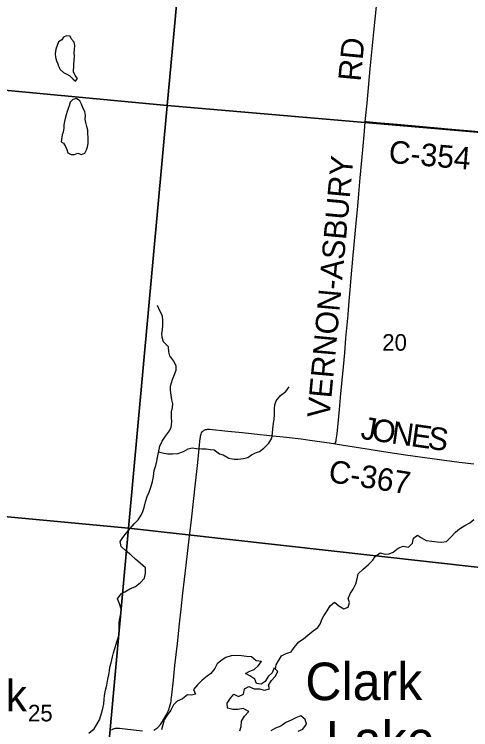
# Model space of a CAD drawing. Extents: x 1410790 to 1770854, y 566777 to 831614.
# Drawn here: x 1641677 to 1647760, y 712791 to 722318 of the extents above; entities that cross this region are included whole.
import ezdxf

# ---------------------------------------------------------------- set-up
doc = ezdxf.new("R2010")
doc.units = 0
for name, color, linetype in [('GM_X_County_Road', 7, 'Continuous'), ('GM_X_County_Road_Text', 7, 'Continuous'), ('GM_X_Major_Lake', 7, 'Continuous'), ('GM_X_Major_Lake_Text', 7, 'Continuous'), ('GM_X_Minor_Lake', 7, 'Continuous'), ('GM_X_Minor_River', 7, 'Continuous'), ('GM_X_Section', 7, 'Continuous'), ('GM_X_Section_Text', 7, 'Continuous'), ('GM_X_Unincorporated_Text', 7, 'Continuous')]:
    doc.layers.add(name, color=color, linetype=linetype)

msp = doc.modelspace()

# ---------------------------------------------------------------- linework, layer by layer
at = {"layer": 'GM_X_County_Road'}
for points in [[(1646355.6, 720891.8), (1646378.8, 721135.7), (1646422, 721593), (1646470, 722082.7), (1646521.3, 722605.2)], [(1645930.9, 716602.4), (1645938.3, 716603.1), (1645942.7, 716604.2), (1645945.8, 716605), (1645950.4, 716606.7), (1645953.8, 716608.8), (1645956.9, 716611.8), (1645958.8, 716614.6), (1645960.6, 716618.6), (1645962.1, 716622.6), (1645963.8, 716628.2), (1645965.2, 716634.6), (1645966.4, 716641), (1645967.8, 716649.2), (1645979.2, 716730.8), (1646010.7, 717057.4), (1646030.5, 717269.7), (1646055.3, 717531), (1646080.3, 717808.8), (1646097.7, 718004.8), (1646125.5, 718315.2), (1646137.2, 718446), (1646155.5, 718650.6), (1646168.6, 718810.9), (1646190.7, 719061.2), (1646238.7, 719583.9), (1646253.7, 719763.7), (1646267.7, 719927.1), (1646286.8, 720139.3), (1646321.6, 720515), (1646343.1, 720760.1), (1646355.6, 720891.8)], [(1646355.6, 720891.8), (1646369.9, 720890.6), (1646502.8, 720879.2), (1646781.1, 720853.8), (1647268.3, 720809.7), (1647559.6, 720783.7), (1647772.6, 720764.5), (1647964.4, 720747.6), (1648164.6, 720729.5), (1648454.4, 720704.2), (1648717.6, 720681.1), (1649013.3, 720656.5)], [(1643535.2, 712786), (1643564.8, 712801.7), (1643577.4, 712811), (1643591.3, 712822.2), (1643625.5, 712858.8), (1643654.2, 712899.4), (1643703, 712985.5), (1643730.6, 713045.6), (1643740.4, 713070.9), (1643746.7, 713092.5), (1643755.2, 713121.3), (1643761.8, 713148.7), (1643766.7, 713173.3), (1643769.4, 713191.9), (1643773.3, 713221.5), (1643777.3, 713254.3), (1643798, 713450), (1643818.7, 713645.6), (1643850.6, 713939.1), (1643880, 714199.9), (1643900.7, 714395.7), (1643924.6, 714607.5), (1643968.1, 714982.3), (1644002.5, 715292.1), (1644036.7, 715585.3), (1644064, 715829.9), (1644090.8, 716074.5), (1644121.9, 716351.7), (1644149.9, 716629.3), (1644154.6, 716667.8), (1644156.8, 716684.3), (1644159.8, 716700.3), (1644163.3, 716714.7), (1644167.2, 716728.7), (1644173.8, 716745.2), (1644182.2, 716758.1), (1644189.6, 716766.2), (1644196.6, 716772.8), (1644209.2, 716780.9), (1644217.3, 716784.8), (1644225.3, 716787.5), (1644233.7, 716789.3), (1644243.2, 716791.1), (1644253.7, 716792.1), (1644264.9, 716792.1), (1644278, 716791.6), (1644522.6, 716766.4), (1644669.3, 716751.4), (1644799.7, 716738.1), (1644913.9, 716726.9), (1645077, 716709.9), (1645305.3, 716685.6), (1645500.4, 716662.6), (1645614.2, 716648.4), (1645841.4, 716615.1), (1645930.9, 716602.4)], [(1645930.9, 716602.4), (1645981.5, 716593.1), (1646292.7, 716543.6), (1646406, 716526.7), (1646599.8, 716496), (1646891.4, 716452.1), (1647248.6, 716403.1), (1647606.2, 716356.1), (1647801.2, 716330.6)], [(1642971.8, 712787.1), (1642984.5, 712796), (1642998.5, 712802.4), (1643013.5, 712807.1), (1643027.7, 712809.8), (1643044.9, 712810.9), (1643060.7, 712810.9), (1643077.6, 712810.3), (1643191.7, 712798.2), (1643384.1, 712775.9)]]:
    msp.add_lwpolyline(points, dxfattribs=at)
at = {"layer": 'GM_X_Major_Lake'}
for points in [[(1644681.3, 712775), (1644700.3, 712832.9), (1644705.6, 712902.9), (1644746.8, 712970.4), (1644802, 713035.6), (1644728.7, 713073), (1644656.4, 713060.2), (1644588.4, 713061.4), (1644518.6, 713076.7), (1644515.8, 713144.9), (1644557, 713210.3), (1644602, 713265.7), (1644665.5, 713234.5), (1644734.1, 713263.4), (1644743.4, 713337.4), (1644801.9, 713366.4), (1644875.4, 713333.1), (1644943.4, 713333.9), (1645011.2, 713316.7), (1645079.5, 713333.5), (1645064.4, 713383.9), (1645103.6, 713447.4), (1645154.5, 713498.6), (1645189.7, 713564.2), (1645142.6, 713615.1), (1645115.4, 713549.4), (1645060.4, 713498.3), (1645021.3, 713434.8), (1644968.6, 713399.6), (1644904.7, 713404.8), (1644883.8, 713465.3), (1644814.5, 713510.6), (1644757, 713537.7), (1644815.6, 713568.7), (1644872.1, 713593.8), (1644927, 713643), (1644972, 713698.3), (1644900.1, 713709.6), (1644839.1, 713762.8), (1644771.1, 713768), (1644703.2, 713775.2), (1644639.3, 713780.3), (1644567.1, 713773.6), (1644498.6, 713750.7), (1644446.1, 713719.5), (1644379.1, 713668.6), (1644348, 713607), (1644296.7, 713537.7), (1644246.1, 713502.5), (1644179.1, 713449.5), (1644118, 713388.4), (1644066.9, 713327.2), (1644091.7, 713262.6), (1644039.5, 713251.5), (1643987.5, 713254.4), (1643918.5, 713201.4), (1643850, 713172.6), (1643799, 713121.3), (1643761.8, 713051.8), (1643712.6, 712986.5), (1643675.4, 712921), (1643656.2, 712855.2), (1643641, 712789.2)], [(1645459.6, 712769.5), (1645524.2, 712798.4), (1645573.4, 712863.7), (1645552.5, 712926.2), (1645497.3, 712975.3), (1645430.8, 712948.4), (1645360.2, 712915.6), (1645295.6, 712886.6), (1645228.7, 712837.7), (1645160.2, 712812.8), (1645097.5, 712773.8)]]:
    msp.add_lwpolyline(points, dxfattribs=at)
at = {"layer": 'GM_X_Minor_Lake'}
for points in [[(1642468.4, 721584.6), (1642468.6, 721604.5), (1642471, 721654.5), (1642475.4, 721704.6), (1642477.9, 721760.6), (1642476.3, 721802.7), (1642480.7, 721850.7), (1642485.2, 721904.8), (1642473.6, 721948.9), (1642437.9, 721987.2), (1642420.3, 722029.4), (1642374.4, 722033.8), (1642334.3, 722016.1), (1642309.9, 721976.3), (1642265.8, 721950.6)], [(1642265.8, 721950.6), (1642231, 721854.8), (1642220.4, 721792.8), (1642226, 721746.7), (1642237.6, 721700.5), (1642255.2, 721658.3), (1642267, 721628.2), (1642288.6, 721584), (1642332.2, 721545.5), (1642376, 721523.2), (1642415.7, 721498.8), (1642457.4, 721460.4), (1642493.1, 721430.1), (1642517.3, 721461.9), (1642489.7, 721504.2), (1642468.1, 721552.4), (1642468.4, 721584.6)], [(1642475.5, 721187.7), (1642459, 721182), (1642422.7, 721148.3), (1642408.3, 721100.3), (1642396, 721064.4), (1642383.6, 721022.4), (1642369.3, 720978.5), (1642356.9, 720932.6), (1642346.6, 720892.6), (1642336.2, 720844.6), (1642337.8, 720800.5), (1642327.3, 720748.6), (1642313.1, 720714.6), (1642300.2, 720618.6), (1642334, 720600.3), (1642359.7, 720558), (1642375.3, 720515.9), (1642390.9, 720473.7)], [(1642390.9, 720473.7), (1642434.7, 720451.3), (1642478.6, 720452.9), (1642524.7, 720468.6), (1642574.6, 720452.2), (1642618.7, 720469.8), (1642641, 720511.7), (1642653.4, 720553.6), (1642661.7, 720597.6), (1642662.1, 720643.7), (1642660.5, 720681.7), (1642656.9, 720727.8), (1642657.3, 720775.9), (1642641.7, 720826.1), (1642630.2, 720876.2), (1642620.6, 720922.4), (1642625, 720972.4), (1642617.4, 721022.5), (1642591.9, 721074.8), (1642572.3, 721121), (1642548.7, 721165.3), (1642505, 721197.7), (1642475.5, 721187.7)]]:
    msp.add_lwpolyline(points, dxfattribs=at)
at = {"layer": 'GM_X_Minor_River'}
for points in [[(1643745.7, 716769.6), (1643766.1, 716821.5), (1643778.7, 716889.5), (1643773.3, 716957.7), (1643773.8, 717023.7), (1643786.3, 717081.7), (1643788.8, 717131.8), (1643775.3, 717186), (1643767.8, 717248.1), (1643758.4, 717314.3), (1643760.8, 717364.3), (1643783.6, 717454.2), (1643814.1, 717522.1), (1643832.6, 717578), (1643833.1, 717634.1), (1643803.7, 717700.4), (1643748.3, 717769), (1643734.8, 717823.2), (1643731.4, 717891.3), (1643666, 717957.9), (1643646.5, 718012.1), (1643645, 718066.2), (1643651.4, 718116.2), (1643655.9, 718172.3), (1643658.4, 718236.3), (1643651, 718304.5), (1643617.6, 718368.8), (1643586.3, 718439.2)], [(1643598.6, 716489.6), (1643651.2, 716478), (1643725, 716463.4), (1643787, 716462.8), (1643857, 716470.3), (1643933.1, 716497.7), (1643995.4, 716531.2), (1644047.4, 716542.8), (1644103.3, 716536.4), (1644177.2, 716531.8), (1644235.2, 716531.3), (1644291.1, 716524.8), (1644342.9, 716516.4), (1644410.5, 716465.8), (1644462.3, 716453.3), (1644535.8, 716408.7), (1644609.6, 716392), (1644661.6, 716395.6), (1644733.6, 716401), (1644789.7, 716416.6), (1644839.9, 716452.2), (1644892.1, 716477.8), (1644944.3, 716497.4), (1645004.6, 716541), (1645069.1, 716606.6), (1645109.6, 716674.3), (1645120.2, 716742.3), (1645122.7, 716796.4), (1645133.3, 716872.4), (1645139.8, 716922.4), (1645144.4, 716990.5), (1645147, 717064.6), (1645151.4, 717116.6), (1645167.9, 717172.6), (1645224.5, 717242.2), (1645294.9, 717293.7), (1645339.4, 717357.4)], [(1642671.4, 712744.3), (1642739.9, 712801.8), (1642780.4, 712867.6), (1642812.9, 712921.4), (1642833.5, 712995.4), (1642856.1, 713071.3), (1642868.7, 713135.3), (1642873.2, 713195.4), (1642879.7, 713247.4), (1642894.3, 713317.4), (1642908.8, 713383.4), (1642925.5, 713463.4), (1642936, 713523.4), (1642944.5, 713573.4), (1642950.9, 713623.4), (1642967.4, 713679.4), (1642986.1, 713759.4), (1643000.6, 713815.3), (1643023.1, 713885.3), (1643045.8, 713959.2), (1643062.2, 714015.2), (1643076.7, 714069.1), (1643075.3, 714131.2), (1643073.9, 714203.4), (1643078.4, 714259.4), (1643095, 714331.4), (1643099.6, 714397.4), (1643080.2, 714467.7), (1643054.8, 714532), (1643101.3, 714599.7), (1643151.5, 714625.4), (1643217.8, 714668.9), (1643292, 714698.3), (1643360.4, 714751.9), (1643412.9, 714809.5), (1643427.4, 714873.5), (1643424.1, 714947.6), (1643356.7, 715010.3), (1643295.2, 715056.8), (1643231.8, 715121.5), (1643166.3, 715170.1), (1643100.8, 715228.7), (1643089.4, 715298.9), (1643121.9, 715350.7), (1643174.4, 715414.4), (1643220.8, 715470.1), (1643281.3, 715535.7), (1643329.8, 715587.3), (1643370.2, 715647.1), (1643390.7, 715699), (1643409.1, 715750.9), (1643425.8, 715826.9), (1643448.4, 715898.8), (1643472.8, 715952.7), (1643501.5, 716034.6), (1643518, 716094.5), (1643530.6, 716162.5), (1643543.3, 716244.5), (1643561.8, 716310.5), (1643576.3, 716366.4), (1643584.7, 716416.4), (1643597.3, 716484.4), (1643618, 716568.4), (1643646.6, 716632.2), (1643693.1, 716700), (1643745.7, 716769.6)], [(1645156.9, 713599.6), (1645167.3, 713655.4), (1645199.7, 713707.2), (1645236.3, 713773), (1645300.5, 713806.5), (1645366.6, 713830), (1645409.1, 713887.8), (1645469.7, 713959.4), (1645532, 714003), (1645590.4, 714050.5), (1645660.8, 714108.1), (1645723.2, 714153.6), (1645757.6, 714205.4), (1645776, 714257.4), (1645800.5, 714309.2), (1645847, 714373), (1645887.5, 714438.7), (1645943.9, 714490.3), (1646001.4, 714439.8), (1646067, 714399.2), (1646127.2, 714422.8), (1646143.7, 714484.7), (1646128.2, 714536.9), (1646158.8, 714608.8), (1646195.2, 714664.6), (1646227.8, 714734.4), (1646248.4, 714802.3), (1646260.9, 714868.3), (1646325.4, 714927.9), (1646399.9, 714989.4), (1646454.3, 715047), (1646488.7, 715098.8), (1646553.1, 715146.4), (1646620.9, 715129.8), (1646674.9, 715133.4), (1646725, 715155), (1646793.4, 715208.5), (1646861.6, 715234), (1646929.4, 715223.4), (1646985.8, 715275), (1646998.4, 715343), (1647050.7, 715380.7), (1647102.4, 715346.2), (1647168, 715309.6), (1647239.9, 715301), (1647313.7, 715292.4), (1647369.6, 715287.9), (1647437.6, 715297.4), (1647496.1, 715355), (1647556.6, 715422.6), (1647608.9, 715464.2), (1647681.3, 715509.7), (1647747.5, 715547.2), (1647803.9, 715588.8)]]:
    msp.add_lwpolyline(points, dxfattribs=at)
at = {"layer": 'GM_X_Section'}
for points in [[(1639000.5, 726861.2), (1644209.7, 726409.1), (1643714.4, 721104.3), (1638531.6, 721590.1)], [(1644209.7, 726409.1), (1649488.2, 725896.1), (1649035.6, 720646.7), (1643714.4, 721104.3)], [(1643714.4, 721104.3), (1643198.8, 715475.9), (1637792.4, 715982.6), (1638531.6, 721590.1)], [(1643714.4, 721104.3), (1649035.6, 720646.7), (1648562.1, 714877.7), (1643198.8, 715475.9)], [(1637792.4, 715982.6), (1643198.8, 715475.9), (1642713.2, 710159), (1637163.8, 710735.7)], [(1643198.8, 715475.9), (1648562.1, 714877.7), (1648027.7, 709651.4), (1642713.2, 710159)]]:
    msp.add_lwpolyline(points, close=True, dxfattribs=at)

# ---------------------------------------------------------------- texts
at = {"layer": 'GM_X_County_Road_Text'}
for s, rotation, p in [('RD', 84.58207, (1646292.1, 721417.5)), ('C-354', 355.0564, (1646659, 720341.5)), ('VERNON-ASBURY', 84.74093, (1645878.4, 716933.3)), ('J', 350.23338, (1646281.9, 716669.1)), ('O', 351.64517, (1646428.6, 716644)), ('N', 351.93773, (1646691.5, 716605.4)), ('E', 351.93778, (1646952.9, 716568.4)), ('S', 351.93374, (1647175, 716536.9)), ('C-367', 351.12778, (1645852.6, 716091.9))]:
    msp.add_text(s, height=300, rotation=rotation, dxfattribs=at).set_placement(p)
at = {"layer": 'GM_X_Major_Lake_Text'}
for s, rotation, p in [('Clark', 0.0079, (1645555.4, 713184.3)), ('Lake', 0.00793, (1645830.4, 712405))]:
    msp.add_text(s, height=500, rotation=rotation, dxfattribs=at).set_placement(p)
at = {"layer": 'GM_X_Section_Text'}
for s, p in [('20', (1646581.2, 717838.2)), ('25', (1641860, 712901.5))]:
    msp.add_text(s, height=221, rotation=0.00001, dxfattribs=at).set_placement(p)
at = {"layer": 'GM_X_Unincorporated_Text'}
msp.add_text('Brookside Park', height=417, rotation=0.00001, dxfattribs=at).set_placement((1638062.9, 713037.3))

doc.saveas('drawing.dxf')
